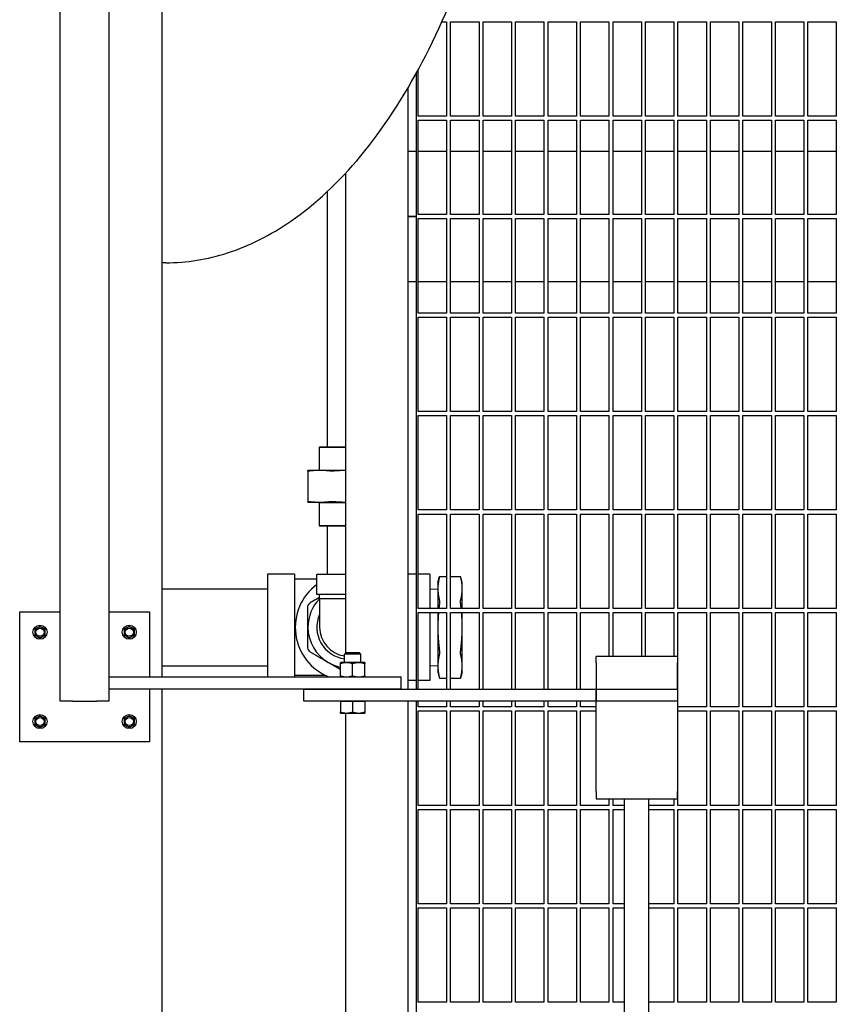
# Model space of a CAD drawing. Header units: inches. Extents: x 24 to 1128, y -69 to 748.
# Tile 631 of 656: x 737 to 762, y 574 to 604. Entities that reach past the tile are written whole.
import ezdxf

# ---------------------------------------------------------------- set-up
doc = ezdxf.new("R2010")
doc.units = ezdxf.units.IN
doc.header["$LTSCALE"] = 32
doc.header["$MEASUREMENT"] = 0
doc.layers.add('Visible (ANSI)', color=7, linetype='Continuous', lineweight=30)

msp = doc.modelspace()

# ---------------------------------------------------------------- linework, layer by layer
at = {"layer": 'Visible (ANSI)'}
for p, q in [((739.65563, 584.16853), (739.65563, 691.41146)), ((738.15563, 583.41853), (738.15563, 689.91146)), ((741.28063, 685.23103), (741.28063, 584.16853)), ((749.90586, 604.33853), (750.04813, 604.33853)), ((750.04813, 604.33853), (750.04813, 601.43228)), ((750.17313, 601.43228), (750.17313, 604.33853)), ((750.17313, 604.33853), (751.04813, 604.33853)), ((751.04813, 604.33853), (751.04813, 601.43228)), ((751.17313, 601.43228), (751.17313, 604.33853)), ((751.17313, 604.33853), (752.04813, 604.33853)), ((752.04813, 604.33853), (752.04813, 601.43228)), ((752.17313, 601.43228), (752.17313, 604.33853)), ((752.17313, 604.33853), (753.04813, 604.33853)), ((753.04813, 604.33853), (753.04813, 601.43228)), ((753.17313, 601.43228), (753.17313, 604.33853)), ((753.17313, 604.33853), (754.04813, 604.33853)), ((754.04813, 604.33853), (754.04813, 601.43228)), ((754.17313, 601.43228), (754.17313, 604.33853)), ((754.17313, 604.33853), (755.04813, 604.33853)), ((755.04813, 604.33853), (755.04813, 601.43228)), ((755.17313, 601.43228), (755.17313, 604.33853)), ((755.17313, 604.33853), (756.04813, 604.33853)), ((756.04813, 604.33853), (756.04813, 601.43228)), ((756.17313, 601.43228), (756.17313, 604.33853)), ((756.17313, 604.33853), (757.04813, 604.33853)), ((757.04813, 604.33853), (757.04813, 601.43228)), ((757.17313, 601.43228), (757.17313, 604.33853)), ((757.17313, 604.33853), (758.04813, 604.33853)), ((758.04813, 604.33853), (758.04813, 601.43228)), ((758.17313, 601.43228), (758.17313, 604.33853)), ((758.17313, 604.33853), (759.04813, 604.33853)), ((759.04813, 604.33853), (759.04813, 601.43228)), ((759.17313, 601.43228), (759.17313, 604.33853)), ((759.17313, 604.33853), (760.04813, 604.33853)), ((760.04813, 604.33853), (760.04813, 601.43228)), ((760.17313, 601.43228), (760.17313, 604.33853)), ((760.17313, 604.33853), (761.04813, 604.33853)), ((761.04813, 604.33853), (761.04813, 601.43228)), ((761.17313, 601.43228), (761.17313, 604.33853)), ((761.17313, 604.33853), (762.04813, 604.33853)), ((762.04813, 604.33853), (762.04813, 601.43228)), ((749.11063, 602.74072), (749.11063, 583.79353)), ((749.17313, 601.43228), (749.17313, 602.85481)), ((748.86063, 602.30156), (748.86063, 583.79353)), ((750.04813, 601.43228), (749.17313, 601.43228)), ((751.04813, 601.43228), (750.17313, 601.43228)), ((752.04813, 601.43228), (751.17313, 601.43228)), ((753.04813, 601.43228), (752.17313, 601.43228)), ((754.04813, 601.43228), (753.17313, 601.43228)), ((755.04813, 601.43228), (754.17313, 601.43228)), ((756.04813, 601.43228), (755.17313, 601.43228)), ((757.04813, 601.43228), (756.17313, 601.43228)), ((758.04813, 601.43228), (757.17313, 601.43228)), ((759.04813, 601.43228), (758.17313, 601.43228)), ((760.04813, 601.43228), (759.17313, 601.43228)), ((761.04813, 601.43228), (760.17313, 601.43228)), ((762.04813, 601.43228), (761.17313, 601.43228)), ((749.17313, 598.40103), (749.17313, 601.30728)), ((749.17313, 601.30728), (750.04813, 601.30728)), ((750.04813, 601.30728), (750.04813, 598.40103)), ((750.17313, 598.40103), (750.17313, 601.30728)), ((750.17313, 601.30728), (751.04813, 601.30728)), ((751.04813, 601.30728), (751.04813, 598.40103)), ((751.17313, 598.40103), (751.17313, 601.30728)), ((751.17313, 601.30728), (752.04813, 601.30728)), ((752.04813, 601.30728), (752.04813, 598.40103)), ((752.17313, 598.40103), (752.17313, 601.30728)), ((752.17313, 601.30728), (753.04813, 601.30728)), ((753.04813, 601.30728), (753.04813, 598.40103)), ((753.17313, 598.40103), (753.17313, 601.30728)), ((753.17313, 601.30728), (754.04813, 601.30728)), ((754.04813, 601.30728), (754.04813, 598.40103)), ((754.17313, 598.40103), (754.17313, 601.30728)), ((754.17313, 601.30728), (755.04813, 601.30728)), ((755.04813, 601.30728), (755.04813, 598.40103)), ((755.17313, 598.40103), (755.17313, 601.30728)), ((755.17313, 601.30728), (756.04813, 601.30728)), ((756.04813, 601.30728), (756.04813, 598.40103)), ((756.17313, 598.40103), (756.17313, 601.30728)), ((756.17313, 601.30728), (757.04813, 601.30728)), ((757.04813, 601.30728), (757.04813, 598.40103)), ((757.17313, 598.40103), (757.17313, 601.30728)), ((757.17313, 601.30728), (758.04813, 601.30728)), ((758.04813, 601.30728), (758.04813, 598.40103)), ((758.17313, 598.40103), (758.17313, 601.30728)), ((758.17313, 601.30728), (759.04813, 601.30728)), ((759.04813, 601.30728), (759.04813, 598.40103)), ((759.17313, 598.40103), (759.17313, 601.30728)), ((759.17313, 601.30728), (760.04813, 601.30728)), ((760.04813, 601.30728), (760.04813, 598.40103)), ((760.17313, 598.40103), (760.17313, 601.30728)), ((760.17313, 601.30728), (761.04813, 601.30728)), ((761.04813, 601.30728), (761.04813, 598.40103)), ((761.17313, 598.40103), (761.17313, 601.30728)), ((761.17313, 601.30728), (762.04813, 601.30728)), ((762.04813, 601.30728), (762.04813, 598.40103)), ((749.11063, 600.33853), (748.86063, 600.33853)), ((750.04813, 600.33853), (749.17313, 600.33853)), ((751.04813, 600.33853), (750.17313, 600.33853)), ((752.04813, 600.33853), (751.17313, 600.33853)), ((753.04813, 600.33853), (752.17313, 600.33853)), ((754.04813, 600.33853), (753.17313, 600.33853)), ((755.04813, 600.33853), (754.17313, 600.33853)), ((756.04813, 600.33853), (755.17313, 600.33853)), ((757.04813, 600.33853), (756.17313, 600.33853)), ((758.04813, 600.33853), (757.17313, 600.33853)), ((759.04813, 600.33853), (758.17313, 600.33853)), ((760.04813, 600.33853), (759.17313, 600.33853)), ((761.04813, 600.33853), (760.17313, 600.33853)), ((762.04813, 600.33853), (761.17313, 600.33853)), ((746.94063, 599.67623), (746.94063, 584.90671)), ((746.37313, 599.10485), (746.37313, 591.24769)), ((750.04813, 598.40103), (749.17313, 598.40103)), ((751.04813, 598.40103), (750.17313, 598.40103)), ((752.04813, 598.40103), (751.17313, 598.40103)), ((753.04813, 598.40103), (752.17313, 598.40103)), ((754.04813, 598.40103), (753.17313, 598.40103)), ((755.04813, 598.40103), (754.17313, 598.40103)), ((756.04813, 598.40103), (755.17313, 598.40103)), ((757.04813, 598.40103), (756.17313, 598.40103)), ((758.04813, 598.40103), (757.17313, 598.40103)), ((759.04813, 598.40103), (758.17313, 598.40103)), ((760.04813, 598.40103), (759.17313, 598.40103)), ((761.04813, 598.40103), (760.17313, 598.40103)), ((762.04813, 598.40103), (761.17313, 598.40103)), ((749.11063, 598.33853), (748.86063, 598.33853)), ((748.86063, 598.33853), (749.11063, 598.33853)), ((749.17313, 595.36978), (749.17313, 598.27603)), ((749.17313, 598.27603), (750.04813, 598.27603)), ((750.04813, 598.27603), (750.04813, 595.36978)), ((750.17313, 595.36978), (750.17313, 598.27603)), ((750.17313, 598.27603), (751.04813, 598.27603)), ((751.04813, 598.27603), (751.04813, 595.36978)), ((751.17313, 595.36978), (751.17313, 598.27603)), ((751.17313, 598.27603), (752.04813, 598.27603)), ((752.04813, 598.27603), (752.04813, 595.36978)), ((752.17313, 595.36978), (752.17313, 598.27603)), ((752.17313, 598.27603), (753.04813, 598.27603)), ((753.04813, 598.27603), (753.04813, 595.36978)), ((753.17313, 595.36978), (753.17313, 598.27603)), ((753.17313, 598.27603), (754.04813, 598.27603)), ((754.04813, 598.27603), (754.04813, 595.36978)), ((754.17313, 595.36978), (754.17313, 598.27603)), ((754.17313, 598.27603), (755.04813, 598.27603)), ((755.04813, 598.27603), (755.04813, 595.36978)), ((755.17313, 595.36978), (755.17313, 598.27603)), ((755.17313, 598.27603), (756.04813, 598.27603)), ((756.04813, 598.27603), (756.04813, 595.36978)), ((756.17313, 595.36978), (756.17313, 598.27603)), ((756.17313, 598.27603), (757.04813, 598.27603)), ((757.04813, 598.27603), (757.04813, 595.36978)), ((757.17313, 595.36978), (757.17313, 598.27603)), ((757.17313, 598.27603), (758.04813, 598.27603)), ((758.04813, 598.27603), (758.04813, 595.36978)), ((758.17313, 595.36978), (758.17313, 598.27603)), ((758.17313, 598.27603), (759.04813, 598.27603)), ((759.04813, 598.27603), (759.04813, 595.36978)), ((759.17313, 595.36978), (759.17313, 598.27603)), ((759.17313, 598.27603), (760.04813, 598.27603)), ((760.04813, 598.27603), (760.04813, 595.36978)), ((760.17313, 595.36978), (760.17313, 598.27603)), ((760.17313, 598.27603), (761.04813, 598.27603)), ((761.04813, 598.27603), (761.04813, 595.36978)), ((761.17313, 595.36978), (761.17313, 598.27603)), ((761.17313, 598.27603), (762.04813, 598.27603)), ((762.04813, 598.27603), (762.04813, 595.36978)), ((741.40563, 596.91853), (741.28063, 596.91853)), ((748.86063, 596.33853), (749.11063, 596.33853)), ((749.17313, 596.33853), (750.04813, 596.33853)), ((750.17313, 596.33853), (751.04813, 596.33853)), ((751.17313, 596.33853), (752.04813, 596.33853)), ((752.17313, 596.33853), (753.04813, 596.33853)), ((753.17313, 596.33853), (754.04813, 596.33853)), ((754.17313, 596.33853), (755.04813, 596.33853)), ((755.17313, 596.33853), (756.04813, 596.33853)), ((756.17313, 596.33853), (757.04813, 596.33853)), ((757.17313, 596.33853), (758.04813, 596.33853)), ((758.17313, 596.33853), (759.04813, 596.33853)), ((759.17313, 596.33853), (760.04813, 596.33853)), ((760.17313, 596.33853), (761.04813, 596.33853)), ((761.17313, 596.33853), (762.04813, 596.33853)), ((750.04813, 595.36978), (749.17313, 595.36978)), ((751.04813, 595.36978), (750.17313, 595.36978)), ((752.04813, 595.36978), (751.17313, 595.36978)), ((753.04813, 595.36978), (752.17313, 595.36978)), ((754.04813, 595.36978), (753.17313, 595.36978)), ((755.04813, 595.36978), (754.17313, 595.36978)), ((756.04813, 595.36978), (755.17313, 595.36978)), ((757.04813, 595.36978), (756.17313, 595.36978)), ((758.04813, 595.36978), (757.17313, 595.36978)), ((759.04813, 595.36978), (758.17313, 595.36978)), ((760.04813, 595.36978), (759.17313, 595.36978)), ((761.04813, 595.36978), (760.17313, 595.36978)), ((762.04813, 595.36978), (761.17313, 595.36978)), ((749.17313, 592.33853), (749.17313, 595.24478)), ((749.17313, 595.24478), (750.04813, 595.24478)), ((750.04813, 595.24478), (750.04813, 592.33853)), ((750.17313, 592.33853), (750.17313, 595.24478)), ((750.17313, 595.24478), (751.04813, 595.24478)), ((751.04813, 595.24478), (751.04813, 592.33853)), ((751.17313, 592.33853), (751.17313, 595.24478)), ((751.17313, 595.24478), (752.04813, 595.24478)), ((752.04813, 595.24478), (752.04813, 592.33853)), ((752.17313, 592.33853), (752.17313, 595.24478)), ((752.17313, 595.24478), (753.04813, 595.24478)), ((753.04813, 595.24478), (753.04813, 592.33853)), ((753.17313, 592.33853), (753.17313, 595.24478)), ((753.17313, 595.24478), (754.04813, 595.24478)), ((754.04813, 595.24478), (754.04813, 592.33853)), ((754.17313, 592.33853), (754.17313, 595.24478)), ((754.17313, 595.24478), (755.04813, 595.24478)), ((755.04813, 595.24478), (755.04813, 592.33853)), ((755.17313, 592.33853), (755.17313, 595.24478)), ((755.17313, 595.24478), (756.04813, 595.24478)), ((756.04813, 595.24478), (756.04813, 592.33853)), ((756.17313, 592.33853), (756.17313, 595.24478)), ((756.17313, 595.24478), (757.04813, 595.24478)), ((757.04813, 595.24478), (757.04813, 592.33853)), ((757.17313, 592.33853), (757.17313, 595.24478)), ((757.17313, 595.24478), (758.04813, 595.24478)), ((758.04813, 595.24478), (758.04813, 592.33853)), ((758.17313, 592.33853), (758.17313, 595.24478)), ((758.17313, 595.24478), (759.04813, 595.24478)), ((759.04813, 595.24478), (759.04813, 592.33853)), ((759.17313, 592.33853), (759.17313, 595.24478)), ((759.17313, 595.24478), (760.04813, 595.24478)), ((760.04813, 595.24478), (760.04813, 592.33853)), ((760.17313, 592.33853), (760.17313, 595.24478)), ((760.17313, 595.24478), (761.04813, 595.24478)), ((761.04813, 595.24478), (761.04813, 592.33853)), ((761.17313, 592.33853), (761.17313, 595.24478)), ((761.17313, 595.24478), (762.04813, 595.24478)), ((762.04813, 595.24478), (762.04813, 592.33853)), ((750.04813, 592.33853), (749.17313, 592.33853)), ((751.04813, 592.33853), (750.17313, 592.33853)), ((752.04813, 592.33853), (751.17313, 592.33853)), ((753.04813, 592.33853), (752.17313, 592.33853)), ((754.04813, 592.33853), (753.17313, 592.33853)), ((755.04813, 592.33853), (754.17313, 592.33853)), ((756.04813, 592.33853), (755.17313, 592.33853)), ((757.04813, 592.33853), (756.17313, 592.33853)), ((758.04813, 592.33853), (757.17313, 592.33853)), ((759.04813, 592.33853), (758.17313, 592.33853)), ((760.04813, 592.33853), (759.17313, 592.33853)), ((761.04813, 592.33853), (760.17313, 592.33853)), ((762.04813, 592.33853), (761.17313, 592.33853)), ((749.17313, 589.30728), (749.17313, 592.21353)), ((749.17313, 592.21353), (750.04813, 592.21353)), ((750.04813, 592.21353), (750.04813, 589.30728)), ((750.17313, 589.30728), (750.17313, 592.21353)), ((750.17313, 592.21353), (751.04813, 592.21353)), ((751.04813, 592.21353), (751.04813, 589.30728)), ((751.17313, 589.30728), (751.17313, 592.21353)), ((751.17313, 592.21353), (752.04813, 592.21353)), ((752.04813, 592.21353), (752.04813, 589.30728)), ((752.17313, 589.30728), (752.17313, 592.21353)), ((752.17313, 592.21353), (753.04813, 592.21353)), ((753.04813, 592.21353), (753.04813, 589.30728)), ((753.17313, 589.30728), (753.17313, 592.21353)), ((753.17313, 592.21353), (754.04813, 592.21353)), ((754.04813, 592.21353), (754.04813, 589.30728)), ((754.17313, 589.30728), (754.17313, 592.21353)), ((754.17313, 592.21353), (755.04813, 592.21353)), ((755.04813, 592.21353), (755.04813, 589.30728)), ((755.17313, 589.30728), (755.17313, 592.21353)), ((755.17313, 592.21353), (756.04813, 592.21353)), ((756.04813, 592.21353), (756.04813, 589.30728)), ((756.17313, 589.30728), (756.17313, 592.21353)), ((756.17313, 592.21353), (757.04813, 592.21353)), ((757.04813, 592.21353), (757.04813, 589.30728)), ((757.17313, 589.30728), (757.17313, 592.21353)), ((757.17313, 592.21353), (758.04813, 592.21353)), ((758.04813, 592.21353), (758.04813, 589.30728)), ((758.17313, 589.30728), (758.17313, 592.21353)), ((758.17313, 592.21353), (759.04813, 592.21353)), ((759.04813, 592.21353), (759.04813, 589.30728)), ((759.17313, 589.30728), (759.17313, 592.21353)), ((759.17313, 592.21353), (760.04813, 592.21353)), ((760.04813, 592.21353), (760.04813, 589.30728)), ((760.17313, 589.30728), (760.17313, 592.21353)), ((760.17313, 592.21353), (761.04813, 592.21353)), ((761.04813, 592.21353), (761.04813, 589.30728)), ((761.17313, 589.30728), (761.17313, 592.21353)), ((761.17313, 592.21353), (762.04813, 592.21353)), ((762.04813, 592.21353), (762.04813, 589.30728)), ((746.14626, 591.24769), (746.13063, 591.23207)), ((746.94063, 591.23207), (746.13063, 591.23207)), ((746.13063, 591.23207), (746.13063, 590.52419)), ((746.14626, 591.24769), (746.94063, 591.24769)), ((746.14675, 590.52419), (745.78063, 590.52419)), ((745.78063, 590.50556), (745.78063, 589.56782)), ((746.94063, 590.52419), (746.14675, 590.52419)), ((745.78063, 589.54919), (746.14675, 589.54919)), ((746.13063, 589.53419), (746.11563, 589.54919)), ((746.13063, 589.53419), (746.94063, 589.53419)), ((746.13063, 589.53419), (746.13063, 588.82482)), ((746.14675, 589.54919), (746.94063, 589.54919)), ((750.04813, 589.30728), (749.17313, 589.30728)), ((751.04813, 589.30728), (750.17313, 589.30728)), ((752.04813, 589.30728), (751.17313, 589.30728)), ((753.04813, 589.30728), (752.17313, 589.30728)), ((754.04813, 589.30728), (753.17313, 589.30728)), ((755.04813, 589.30728), (754.17313, 589.30728)), ((756.04813, 589.30728), (755.17313, 589.30728)), ((757.04813, 589.30728), (756.17313, 589.30728)), ((758.04813, 589.30728), (757.17313, 589.30728)), ((759.04813, 589.30728), (758.17313, 589.30728)), ((760.04813, 589.30728), (759.17313, 589.30728)), ((761.04813, 589.30728), (760.17313, 589.30728)), ((762.04813, 589.30728), (761.17313, 589.30728)), ((749.17313, 586.27603), (749.17313, 589.18228)), ((749.17313, 589.18228), (750.04813, 589.18228)), ((750.04813, 589.18228), (750.04813, 586.27603)), ((750.17313, 586.27603), (750.17313, 589.18228)), ((750.17313, 589.18228), (751.04813, 589.18228)), ((751.04813, 589.18228), (751.04813, 586.27603)), ((751.17313, 586.27603), (751.17313, 589.18228)), ((751.17313, 589.18228), (752.04813, 589.18228)), ((752.04813, 589.18228), (752.04813, 586.27603)), ((752.17313, 586.27603), (752.17313, 589.18228)), ((752.17313, 589.18228), (753.04813, 589.18228)), ((753.04813, 589.18228), (753.04813, 586.27603)), ((753.17313, 586.27603), (753.17313, 589.18228)), ((753.17313, 589.18228), (754.04813, 589.18228)), ((754.04813, 589.18228), (754.04813, 586.27603)), ((754.17313, 586.27603), (754.17313, 589.18228)), ((754.17313, 589.18228), (755.04813, 589.18228)), ((755.04813, 589.18228), (755.04813, 586.27603)), ((755.17313, 586.27603), (755.17313, 589.18228)), ((755.17313, 589.18228), (756.04813, 589.18228)), ((756.04813, 589.18228), (756.04813, 586.27603)), ((756.17313, 586.27603), (756.17313, 589.18228)), ((756.17313, 589.18228), (757.04813, 589.18228)), ((757.04813, 589.18228), (757.04813, 586.27603)), ((757.17313, 586.27603), (757.17313, 589.18228)), ((757.17313, 589.18228), (758.04813, 589.18228)), ((758.04813, 589.18228), (758.04813, 586.27603)), ((758.17313, 586.27603), (758.17313, 589.18228)), ((758.17313, 589.18228), (759.04813, 589.18228)), ((759.04813, 589.18228), (759.04813, 586.27603)), ((759.17313, 586.27603), (759.17313, 589.18228)), ((759.17313, 589.18228), (760.04813, 589.18228)), ((760.04813, 589.18228), (760.04813, 586.27603)), ((760.17313, 586.27603), (760.17313, 589.18228)), ((760.17313, 589.18228), (761.04813, 589.18228)), ((761.04813, 589.18228), (761.04813, 586.27603)), ((761.17313, 586.27603), (761.17313, 589.18228)), ((761.17313, 589.18228), (762.04813, 589.18228)), ((762.04813, 589.18228), (762.04813, 586.27603)), ((746.13063, 588.82482), (746.94063, 588.82482)), ((746.14626, 588.80919), (746.13063, 588.82482)), ((746.94063, 588.80919), (746.14626, 588.80919)), ((746.37313, 588.80919), (746.37313, 587.32481)), ((744.53063, 587.33481), (744.53063, 584.16853)), ((745.37063, 587.33481), (744.53063, 587.33481)), ((745.37063, 587.33481), (745.37063, 584.16853)), ((746.05563, 587.17481), (745.37063, 587.17481)), ((746.94063, 587.32481), (746.05563, 587.32481)), ((746.05563, 586.70481), (746.05563, 587.32481)), ((749.11063, 587.33481), (748.86063, 587.33481)), ((749.53063, 587.33481), (749.17313, 587.33481)), ((749.53063, 587.33481), (749.53063, 586.27603)), ((749.78063, 587.06981), (749.83245, 587.26319)), ((749.83245, 587.26319), (750.04813, 587.26319)), ((750.17313, 587.26319), (750.47882, 587.26319)), ((750.53063, 587.06981), (750.47882, 587.26319)), ((741.28063, 586.88231), (744.53063, 586.88231)), ((749.53063, 586.87139), (749.78063, 586.88231)), ((749.78063, 587.06981), (749.78063, 586.88559)), ((749.78063, 586.88559), (749.78063, 586.27603)), ((750.53063, 586.88559), (750.53063, 587.06981)), ((750.53063, 586.27603), (750.53063, 586.88559)), ((746.94063, 586.70481), (746.05563, 586.70481)), ((746.14063, 586.57904), (746.14063, 586.70481)), ((746.14063, 586.57904), (746.14063, 585.69481)), ((750.04813, 586.27603), (749.17313, 586.27603)), ((751.04813, 586.27603), (750.17313, 586.27603)), ((752.04813, 586.27603), (751.17313, 586.27603)), ((753.04813, 586.27603), (752.17313, 586.27603)), ((754.04813, 586.27603), (753.17313, 586.27603)), ((755.04813, 586.27603), (754.17313, 586.27603)), ((756.04813, 586.27603), (755.17313, 586.27603)), ((757.04813, 586.27603), (756.17313, 586.27603)), ((758.04813, 586.27603), (757.17313, 586.27603)), ((759.04813, 586.27603), (758.17313, 586.27603)), ((760.04813, 586.27603), (759.17313, 586.27603)), ((761.04813, 586.27603), (760.17313, 586.27603)), ((762.04813, 586.27603), (761.17313, 586.27603)), ((736.90563, 586.16853), (738.15563, 586.16853)), ((736.90563, 582.16853), (736.90563, 586.16853)), ((739.65563, 586.16853), (740.90563, 586.16853)), ((740.90563, 586.16853), (740.90563, 584.16853)), ((749.17313, 583.79353), (749.17313, 586.15103)), ((749.17313, 586.15103), (750.04813, 586.15103)), ((749.53063, 586.15103), (749.53063, 584.05481)), ((749.78063, 586.15103), (749.78063, 585.69481)), ((750.04813, 586.15103), (750.04813, 583.79353)), ((750.17313, 583.79353), (750.17313, 586.15103)), ((750.17313, 586.15103), (751.04813, 586.15103)), ((750.53063, 585.69481), (750.53063, 586.15103)), ((751.04813, 586.15103), (751.04813, 583.79353)), ((751.17313, 583.79353), (751.17313, 586.15103)), ((751.17313, 586.15103), (752.04813, 586.15103)), ((752.04813, 586.15103), (752.04813, 583.79353)), ((752.17313, 583.79353), (752.17313, 586.15103)), ((752.17313, 586.15103), (753.04813, 586.15103)), ((753.04813, 586.15103), (753.04813, 583.79353)), ((753.17313, 583.79353), (753.17313, 586.15103)), ((753.17313, 586.15103), (754.04813, 586.15103)), ((754.04813, 586.15103), (754.04813, 583.79353)), ((754.17313, 583.79353), (754.17313, 586.15103)), ((754.17313, 586.15103), (755.04813, 586.15103)), ((755.04813, 586.15103), (755.04813, 584.79353)), ((755.17313, 584.79353), (755.17313, 586.15103)), ((755.17313, 586.15103), (756.04813, 586.15103)), ((756.04813, 586.15103), (756.04813, 584.79353)), ((756.17313, 584.79353), (756.17313, 586.15103)), ((756.17313, 586.15103), (757.04813, 586.15103)), ((757.04813, 586.15103), (757.04813, 584.79353)), ((757.17313, 583.24478), (757.17313, 586.15103)), ((757.17313, 586.15103), (758.04813, 586.15103)), ((758.04813, 586.15103), (758.04813, 583.24478)), ((758.17313, 583.24478), (758.17313, 586.15103)), ((758.17313, 586.15103), (759.04813, 586.15103)), ((759.04813, 586.15103), (759.04813, 583.24478)), ((759.17313, 583.24478), (759.17313, 586.15103)), ((759.17313, 586.15103), (760.04813, 586.15103)), ((760.04813, 586.15103), (760.04813, 583.24478)), ((760.17313, 583.24478), (760.17313, 586.15103)), ((760.17313, 586.15103), (761.04813, 586.15103)), ((761.04813, 586.15103), (761.04813, 583.24478)), ((761.17313, 583.24478), (761.17313, 586.15103)), ((761.17313, 586.15103), (762.04813, 586.15103)), ((762.04813, 586.15103), (762.04813, 583.24478)), ((737.45263, 585.67863), (737.37463, 585.6336)), ((737.53063, 585.72366), (737.45263, 585.67863)), ((737.60863, 585.67863), (737.53063, 585.72366)), ((737.68663, 585.6336), (737.60863, 585.67863)), ((740.20263, 585.67863), (740.12463, 585.6336)), ((740.28063, 585.72366), (740.20263, 585.67863)), ((740.35863, 585.67863), (740.28063, 585.72366)), ((740.43663, 585.6336), (740.35863, 585.67863)), ((749.78063, 585.69481), (749.78063, 584.50402)), ((750.53063, 584.50402), (750.53063, 585.69481)), ((737.37463, 585.6336), (737.37463, 585.54353)), ((737.37463, 585.54353), (737.37463, 585.45346)), ((737.37463, 585.45346), (737.45263, 585.40843)), ((737.45263, 585.40843), (737.53063, 585.3634)), ((737.53063, 585.3634), (737.60863, 585.40843)), ((737.60863, 585.40843), (737.68663, 585.45346)), ((737.68663, 585.54353), (737.68663, 585.6336)), ((737.68663, 585.45346), (737.68663, 585.54353)), ((740.12463, 585.6336), (740.12463, 585.54353)), ((740.12463, 585.54353), (740.12463, 585.45346)), ((740.12463, 585.45346), (740.20263, 585.40843)), ((740.20263, 585.40843), (740.28063, 585.3634)), ((740.28063, 585.3634), (740.35863, 585.40843)), ((740.35863, 585.40843), (740.43663, 585.45346)), ((740.43663, 585.54353), (740.43663, 585.6336)), ((740.43663, 585.45346), (740.43663, 585.54353)), ((746.95282, 584.91853), (746.90563, 584.87276)), ((747.40563, 584.87276), (746.90563, 584.87276)), ((746.90563, 584.60653), (746.90563, 584.87276)), ((746.95282, 584.91853), (747.35844, 584.91853)), ((747.35844, 584.91853), (747.40563, 584.87276)), ((747.40563, 584.60653), (747.40563, 584.87276)), ((754.65563, 584.60353), (754.65563, 584.79353)), ((757.15563, 584.79353), (754.65563, 584.79353)), ((757.15563, 584.79353), (757.15563, 584.60353)), ((741.28063, 584.50731), (744.53063, 584.50731)), ((746.96813, 584.60653), (746.78063, 584.60653)), ((746.78063, 584.20202), (746.78063, 584.57304)), ((747.34313, 584.60653), (746.96813, 584.60653)), ((747.15563, 584.20202), (747.15563, 584.57304)), ((747.53063, 584.60653), (747.34313, 584.60653)), ((747.53063, 584.20202), (747.53063, 584.57304)), ((749.53063, 584.51822), (749.78063, 584.50731)), ((749.78063, 584.50402), (749.78063, 584.31981)), ((750.53063, 584.31981), (750.53063, 584.50402)), ((754.65563, 584.60353), (754.65563, 583.79353)), ((757.15563, 583.79353), (757.15563, 584.60353)), ((739.65563, 584.16853), (748.65563, 584.16853)), ((739.65563, 583.79353), (739.65563, 584.16853)), ((746.32409, 584.21481), (745.37063, 584.21481)), ((748.65563, 583.79353), (748.65563, 584.16853)), ((749.78063, 584.31981), (749.83245, 584.12643)), ((749.83245, 584.12643), (750.04813, 584.12643)), ((750.17313, 584.12643), (750.47882, 584.12643)), ((750.53063, 584.31981), (750.47882, 584.12643)), ((749.11063, 584.05481), (748.86063, 584.05481)), ((749.53063, 584.05481), (749.17313, 584.05481)), ((739.65563, 583.41853), (739.65563, 583.79353)), ((748.65563, 583.79353), (739.65563, 583.79353)), ((740.90563, 583.79353), (740.90563, 582.16853)), ((741.28063, 583.79353), (741.28063, 559.04353)), ((745.65563, 583.79353), (754.65563, 583.79353)), ((745.65563, 583.41853), (745.65563, 583.79353)), ((754.65563, 583.41853), (754.65563, 583.79353)), ((754.65563, 583.79353), (757.15563, 583.79353)), ((754.65563, 583.79353), (754.65563, 583.41853)), ((757.15563, 583.79353), (757.15563, 583.41853)), ((738.53063, 583.41853), (738.15563, 583.41853)), ((738.53063, 583.41853), (739.28063, 583.41853)), ((739.65563, 583.41853), (739.28063, 583.41853)), ((754.65563, 583.41853), (745.65563, 583.41853)), ((746.78063, 583.41853), (746.96813, 583.41853)), ((746.78063, 583.41853), (746.78063, 583.08802)), ((746.78063, 583.41853), (746.78063, 583.41853)), ((746.96813, 583.41853), (747.15563, 583.41853)), ((747.15563, 583.41853), (747.15563, 583.08802)), ((747.15563, 583.41853), (747.34313, 583.41853)), ((747.34313, 583.41853), (747.53063, 583.41853)), ((747.53063, 583.41853), (747.53063, 583.08802)), ((747.53063, 583.41853), (747.53063, 583.41853)), ((748.86063, 583.41853), (748.86063, 559.41853)), ((749.11063, 583.41853), (749.11063, 559.41853)), ((749.17313, 583.24478), (749.17313, 583.41853)), ((750.04813, 583.24478), (749.17313, 583.24478)), ((750.04813, 583.41853), (750.04813, 583.24478)), ((750.17313, 583.24478), (750.17313, 583.41853)), ((751.04813, 583.24478), (750.17313, 583.24478)), ((751.04813, 583.41853), (751.04813, 583.24478)), ((751.17313, 583.24478), (751.17313, 583.41853)), ((752.04813, 583.24478), (751.17313, 583.24478)), ((752.04813, 583.41853), (752.04813, 583.24478)), ((752.17313, 583.24478), (752.17313, 583.41853)), ((753.04813, 583.24478), (752.17313, 583.24478)), ((753.04813, 583.41853), (753.04813, 583.24478)), ((753.17313, 583.24478), (753.17313, 583.41853)), ((754.04813, 583.24478), (753.17313, 583.24478)), ((754.04813, 583.41853), (754.04813, 583.24478)), ((754.17313, 583.24478), (754.17313, 583.41853)), ((754.65563, 583.24478), (754.17313, 583.24478)), ((754.65563, 583.30869), (754.65563, 583.41853)), ((757.15563, 583.41853), (754.65563, 583.41853)), ((754.65563, 580.6382), (754.65563, 583.30869)), ((757.15563, 583.41853), (757.15563, 583.30869)), ((757.15563, 583.30869), (757.15563, 580.6382)), ((758.04813, 583.24478), (757.17313, 583.24478)), ((759.04813, 583.24478), (758.17313, 583.24478)), ((760.04813, 583.24478), (759.17313, 583.24478)), ((761.04813, 583.24478), (760.17313, 583.24478)), ((762.04813, 583.24478), (761.17313, 583.24478)), ((737.45263, 582.92863), (737.37463, 582.8836)), ((737.53063, 582.97366), (737.45263, 582.92863)), ((737.60863, 582.92863), (737.53063, 582.97366)), ((737.68663, 582.8836), (737.60863, 582.92863)), ((740.20263, 582.92863), (740.12463, 582.8836)), ((740.28063, 582.97366), (740.20263, 582.92863)), ((740.35863, 582.92863), (740.28063, 582.97366)), ((740.43663, 582.8836), (740.35863, 582.92863)), ((746.78063, 583.05453), (746.96813, 583.05453)), ((746.94063, 583.05453), (746.94063, 559.78253)), ((746.96813, 583.05453), (747.34313, 583.05453)), ((747.34313, 583.05453), (747.53063, 583.05453)), ((749.17313, 580.21353), (749.17313, 583.11978)), ((749.17313, 583.11978), (750.04813, 583.11978)), ((750.04813, 583.11978), (750.04813, 580.21353)), ((750.17313, 580.21353), (750.17313, 583.11978)), ((750.17313, 583.11978), (751.04813, 583.11978)), ((751.04813, 583.11978), (751.04813, 580.21353)), ((751.17313, 580.21353), (751.17313, 583.11978)), ((751.17313, 583.11978), (752.04813, 583.11978)), ((752.04813, 583.11978), (752.04813, 580.21353)), ((752.17313, 580.21353), (752.17313, 583.11978)), ((752.17313, 583.11978), (753.04813, 583.11978)), ((753.04813, 583.11978), (753.04813, 580.21353)), ((753.17313, 580.21353), (753.17313, 583.11978)), ((753.17313, 583.11978), (754.04813, 583.11978)), ((754.04813, 583.11978), (754.04813, 580.21353)), ((754.17313, 580.21353), (754.17313, 583.11978)), ((754.17313, 583.11978), (754.65563, 583.11978)), ((757.17313, 580.21353), (757.17313, 583.11978)), ((757.17313, 583.11978), (758.04813, 583.11978)), ((758.04813, 583.11978), (758.04813, 580.21353)), ((758.17313, 580.21353), (758.17313, 583.11978)), ((758.17313, 583.11978), (759.04813, 583.11978)), ((759.04813, 583.11978), (759.04813, 580.21353)), ((759.17313, 580.21353), (759.17313, 583.11978)), ((759.17313, 583.11978), (760.04813, 583.11978)), ((760.04813, 583.11978), (760.04813, 580.21353)), ((760.17313, 580.21353), (760.17313, 583.11978)), ((760.17313, 583.11978), (761.04813, 583.11978)), ((761.04813, 583.11978), (761.04813, 580.21353)), ((761.17313, 580.21353), (761.17313, 583.11978)), ((761.17313, 583.11978), (762.04813, 583.11978)), ((762.04813, 583.11978), (762.04813, 580.21353)), ((737.37463, 582.8836), (737.37463, 582.79353)), ((737.37463, 582.79353), (737.37463, 582.70346)), ((737.37463, 582.70346), (737.45263, 582.65843)), ((737.45263, 582.65843), (737.53063, 582.6134)), ((737.53063, 582.6134), (737.60863, 582.65843)), ((737.60863, 582.65843), (737.68663, 582.70346)), ((737.68663, 582.79353), (737.68663, 582.8836)), ((737.68663, 582.70346), (737.68663, 582.79353)), ((740.12463, 582.8836), (740.12463, 582.79353)), ((740.12463, 582.79353), (740.12463, 582.70346)), ((740.12463, 582.70346), (740.20263, 582.65843)), ((740.20263, 582.65843), (740.28063, 582.6134)), ((740.28063, 582.6134), (740.35863, 582.65843)), ((740.35863, 582.65843), (740.43663, 582.70346)), ((740.43663, 582.79353), (740.43663, 582.8836)), ((740.43663, 582.70346), (740.43663, 582.79353)), ((740.90563, 582.16853), (736.90563, 582.16853)), ((754.65563, 580.6382), (754.65563, 580.41853)), ((757.15563, 580.41853), (757.15563, 580.6382)), ((750.04813, 580.21353), (749.17313, 580.21353)), ((751.04813, 580.21353), (750.17313, 580.21353)), ((752.04813, 580.21353), (751.17313, 580.21353)), ((753.04813, 580.21353), (752.17313, 580.21353)), ((754.04813, 580.21353), (753.17313, 580.21353)), ((755.04813, 580.21353), (754.17313, 580.21353)), ((754.65563, 580.41853), (757.15563, 580.41853)), ((755.04813, 580.41853), (755.04813, 580.21353)), ((755.17313, 580.21353), (755.17313, 580.41853)), ((755.53063, 580.21353), (755.17313, 580.21353)), ((755.53063, 562.41853), (755.53063, 580.41853)), ((756.28063, 562.41853), (756.28063, 580.41853)), ((757.04813, 580.21353), (756.28063, 580.21353)), ((757.04813, 580.41853), (757.04813, 580.21353)), ((758.04813, 580.21353), (757.17313, 580.21353)), ((759.04813, 580.21353), (758.17313, 580.21353)), ((760.04813, 580.21353), (759.17313, 580.21353)), ((761.04813, 580.21353), (760.17313, 580.21353)), ((762.04813, 580.21353), (761.17313, 580.21353)), ((749.17313, 577.18228), (749.17313, 580.08853)), ((749.17313, 580.08853), (750.04813, 580.08853)), ((750.04813, 580.08853), (750.04813, 577.18228)), ((750.17313, 577.18228), (750.17313, 580.08853)), ((750.17313, 580.08853), (751.04813, 580.08853)), ((751.04813, 580.08853), (751.04813, 577.18228)), ((751.17313, 577.18228), (751.17313, 580.08853)), ((751.17313, 580.08853), (752.04813, 580.08853)), ((752.04813, 580.08853), (752.04813, 577.18228)), ((752.17313, 577.18228), (752.17313, 580.08853)), ((752.17313, 580.08853), (753.04813, 580.08853)), ((753.04813, 580.08853), (753.04813, 577.18228)), ((753.17313, 577.18228), (753.17313, 580.08853)), ((753.17313, 580.08853), (754.04813, 580.08853)), ((754.04813, 580.08853), (754.04813, 577.18228)), ((754.17313, 577.18228), (754.17313, 580.08853)), ((754.17313, 580.08853), (755.04813, 580.08853)), ((755.04813, 580.08853), (755.04813, 577.18228)), ((755.17313, 577.18228), (755.17313, 580.08853)), ((755.17313, 580.08853), (755.53063, 580.08853)), ((756.28063, 580.08853), (757.04813, 580.08853)), ((757.04813, 580.08853), (757.04813, 577.18228)), ((757.17313, 577.18228), (757.17313, 580.08853)), ((757.17313, 580.08853), (758.04813, 580.08853)), ((758.04813, 580.08853), (758.04813, 577.18228)), ((758.17313, 577.18228), (758.17313, 580.08853)), ((758.17313, 580.08853), (759.04813, 580.08853)), ((759.04813, 580.08853), (759.04813, 577.18228)), ((759.17313, 577.18228), (759.17313, 580.08853)), ((759.17313, 580.08853), (760.04813, 580.08853)), ((760.04813, 580.08853), (760.04813, 577.18228)), ((760.17313, 577.18228), (760.17313, 580.08853)), ((760.17313, 580.08853), (761.04813, 580.08853)), ((761.04813, 580.08853), (761.04813, 577.18228)), ((761.17313, 577.18228), (761.17313, 580.08853)), ((761.17313, 580.08853), (762.04813, 580.08853)), ((762.04813, 580.08853), (762.04813, 577.18228)), ((750.04813, 577.18228), (749.17313, 577.18228)), ((751.04813, 577.18228), (750.17313, 577.18228)), ((752.04813, 577.18228), (751.17313, 577.18228)), ((753.04813, 577.18228), (752.17313, 577.18228)), ((754.04813, 577.18228), (753.17313, 577.18228)), ((755.04813, 577.18228), (754.17313, 577.18228)), ((755.53063, 577.18228), (755.17313, 577.18228)), ((757.04813, 577.18228), (756.28063, 577.18228)), ((758.04813, 577.18228), (757.17313, 577.18228)), ((759.04813, 577.18228), (758.17313, 577.18228)), ((760.04813, 577.18228), (759.17313, 577.18228)), ((761.04813, 577.18228), (760.17313, 577.18228)), ((762.04813, 577.18228), (761.17313, 577.18228)), ((749.17313, 574.15103), (749.17313, 577.05728)), ((749.17313, 577.05728), (750.04813, 577.05728)), ((750.04813, 577.05728), (750.04813, 574.15103)), ((750.17313, 574.15103), (750.17313, 577.05728)), ((750.17313, 577.05728), (751.04813, 577.05728)), ((751.04813, 577.05728), (751.04813, 574.15103)), ((751.17313, 574.15103), (751.17313, 577.05728)), ((751.17313, 577.05728), (752.04813, 577.05728)), ((752.04813, 577.05728), (752.04813, 574.15103)), ((752.17313, 574.15103), (752.17313, 577.05728)), ((752.17313, 577.05728), (753.04813, 577.05728)), ((753.04813, 577.05728), (753.04813, 574.15103)), ((753.17313, 574.15103), (753.17313, 577.05728)), ((753.17313, 577.05728), (754.04813, 577.05728)), ((754.04813, 577.05728), (754.04813, 574.15103)), ((754.17313, 574.15103), (754.17313, 577.05728)), ((754.17313, 577.05728), (755.04813, 577.05728)), ((755.04813, 577.05728), (755.04813, 574.15103)), ((755.17313, 574.15103), (755.17313, 577.05728)), ((755.17313, 577.05728), (755.53063, 577.05728)), ((756.28063, 577.05728), (757.04813, 577.05728)), ((757.04813, 577.05728), (757.04813, 574.15103)), ((757.17313, 574.15103), (757.17313, 577.05728)), ((757.17313, 577.05728), (758.04813, 577.05728)), ((758.04813, 577.05728), (758.04813, 574.15103)), ((758.17313, 574.15103), (758.17313, 577.05728)), ((758.17313, 577.05728), (759.04813, 577.05728)), ((759.04813, 577.05728), (759.04813, 574.15103)), ((759.17313, 574.15103), (759.17313, 577.05728)), ((759.17313, 577.05728), (760.04813, 577.05728)), ((760.04813, 577.05728), (760.04813, 574.15103)), ((760.17313, 574.15103), (760.17313, 577.05728)), ((760.17313, 577.05728), (761.04813, 577.05728)), ((761.04813, 577.05728), (761.04813, 574.15103)), ((761.17313, 574.15103), (761.17313, 577.05728)), ((761.17313, 577.05728), (762.04813, 577.05728)), ((762.04813, 577.05728), (762.04813, 574.15103)), ((750.04813, 574.15103), (749.17313, 574.15103)), ((751.04813, 574.15103), (750.17313, 574.15103)), ((752.04813, 574.15103), (751.17313, 574.15103)), ((753.04813, 574.15103), (752.17313, 574.15103)), ((754.04813, 574.15103), (753.17313, 574.15103)), ((755.04813, 574.15103), (754.17313, 574.15103)), ((755.53063, 574.15103), (755.17313, 574.15103)), ((757.04813, 574.15103), (756.28063, 574.15103)), ((758.04813, 574.15103), (757.17313, 574.15103)), ((759.04813, 574.15103), (758.17313, 574.15103)), ((760.04813, 574.15103), (759.17313, 574.15103)), ((761.04813, 574.15103), (760.17313, 574.15103)), ((762.04813, 574.15103), (761.17313, 574.15103))]:
    msp.add_line(p, q, dxfattribs=at)
for centre, radius in [((737.53063, 585.54353), 0.216), ((737.53063, 585.54353), 0.1248), ((740.28063, 585.54353), 0.216), ((740.28063, 585.54353), 0.1248), ((737.53063, 582.79353), 0.216), ((737.53063, 582.79353), 0.1248), ((740.28063, 582.79353), 0.216), ((740.28063, 582.79353), 0.1248)]:
    msp.add_circle(centre, radius, dxfattribs=at)
for centre, radius, start, end in [((747.03063, 585.69481), 1.64, 126.477865, 248.537686), ((747.03063, 585.69481), 1.25, 135.397875, 180), ((747.03063, 585.69481), 0.975, 155.898083, 262.634114), ((737.53063, 585.54353), 0.156, 120, 180), ((737.53063, 585.54353), 0.156, 60, 120), ((737.53063, 585.54353), 0.156, 0, 60), ((740.28063, 585.54353), 0.156, 120, 180), ((740.28063, 585.54353), 0.156, 60, 120), ((740.28063, 585.54353), 0.156, 0, 60), ((747.03063, 585.69481), 1.25, 180, 240), ((747.03063, 585.69481), 0.89, 180, 261.926146), ((737.53063, 585.54353), 0.156, 180, 240), ((737.53063, 585.54353), 0.156, 240, 300), ((737.53063, 585.54353), 0.156, 300, 0), ((740.28063, 585.54353), 0.156, 180, 240), ((740.28063, 585.54353), 0.156, 240, 300), ((740.28063, 585.54353), 0.156, 300, 0), ((747.03063, 585.69481), 1.25, 240, 258.463041), ((737.53063, 582.79353), 0.156, 120, 180), ((737.53063, 582.79353), 0.156, 60, 120), ((737.53063, 582.79353), 0.156, 0, 60), ((740.28063, 582.79353), 0.156, 120, 180), ((740.28063, 582.79353), 0.156, 60, 120), ((740.28063, 582.79353), 0.156, 0, 60), ((737.53063, 582.79353), 0.156, 180, 240), ((737.53063, 582.79353), 0.156, 240, 300), ((737.53063, 582.79353), 0.156, 300, 0), ((740.28063, 582.79353), 0.156, 180, 240), ((740.28063, 582.79353), 0.156, 240, 300), ((740.28063, 582.79353), 0.156, 300, 0)]:
    msp.add_arc(centre, radius, start, end, dxfattribs=at)
for major_axis, start_param, end_param in [((-0.89, 0), 6.2803765, 7.75268489), ((0.89, 0), 3.14440146, 4.61109224)]:
    msp.add_ellipse((747.03063, 586.57904), major_axis=major_axis, ratio=0.00087266, start_param=start_param, end_param=end_param, dxfattribs=at)
for points, knots in [([(741.40563, 596.91853), (742.0446, 596.91853), (742.68319, 597.02141), (743.97677, 597.43824), (744.62901, 597.76728), (746.01628, 598.72346), (746.73743, 599.40082), (748.09568, 601.03966), (748.7301, 602.00908), (749.87285, 604.18047), (750.38108, 605.38254), (750.96996, 607.1263), (751.1137, 607.58885), (751.24834, 608.06112)], [0, 0, 0, 0, 0.15974213, 0.15974213, 0.33187701, 0.33187701, 0.5428347, 0.5428347, 0.759799, 0.759799, 0.9767633, 0.9767633, 1.05258963, 1.05258963, 1.05258963, 1.05258963]), ([(745.81724, 590.50556), (745.80549, 590.50427), (745.79619, 590.50364), (745.7841, 590.50364), (745.78063, 590.50427), (745.78063, 590.50556)], [0.397039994, 0.397039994, 0.397039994, 0.397039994, 0.517389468, 0.517389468, 0.637738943, 0.637738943, 0.637738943, 0.637738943]), ([(746.56464, 590.50556), (746.54802, 590.50427), (746.5314, 590.50364), (746.50222, 590.50364), (746.48801, 590.50427), (746.47625, 590.50556)], [0.397039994, 0.397039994, 0.397039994, 0.397039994, 0.517389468, 0.517389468, 0.637738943, 0.637738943, 0.637738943, 0.637738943]), ([(745.78063, 589.56782), (745.78063, 589.56911), (745.7841, 589.56974), (745.79619, 589.56974), (745.80549, 589.56911), (745.81724, 589.56782)], [1.299728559, 1.299728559, 1.299728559, 1.299728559, 1.420078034, 1.420078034, 1.540427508, 1.540427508, 1.540427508, 1.540427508]), ([(746.47625, 589.56782), (746.48801, 589.56911), (746.50222, 589.56974), (746.5314, 589.56974), (746.54802, 589.56911), (746.56464, 589.56782)], [1.299728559, 1.299728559, 1.299728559, 1.299728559, 1.420078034, 1.420078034, 1.540427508, 1.540427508, 1.540427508, 1.540427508]), ([(749.83245, 587.26319), (749.83245, 587.26319), (749.83157, 587.25963), (749.82936, 587.25071), (749.82885, 587.24867), (749.8283, 587.24644)], [0.514911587, 0.514911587, 0.514911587, 0.514911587, 0.642348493, 0.642348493, 0.674907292, 0.674907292, 0.674907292, 0.674907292]), ([(750.48297, 587.24644), (750.48241, 587.24867), (750.48191, 587.25071), (750.47969, 587.25963), (750.47882, 587.26319), (750.47882, 587.26319)], [-0.674907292, -0.674907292, -0.674907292, -0.674907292, -0.642348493, -0.642348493, -0.514911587, -0.514911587, -0.514911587, -0.514911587]), ([(745.78063, 586.30824), (745.78063, 586.31391), (745.78089, 586.3196), (745.78389, 586.35254), (745.79268, 586.37935), (745.81883, 586.42464), (745.83765, 586.44565), (745.86468, 586.46473), (745.86947, 586.46779), (745.87438, 586.47062)], [1.877642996, 1.877642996, 1.877642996, 1.877642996, 1.919001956, 1.919001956, 2.118233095, 2.118233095, 2.317464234, 2.317464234, 2.358823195, 2.358823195, 2.358823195, 2.358823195]), ([(749.8283, 586.52475), (749.82885, 586.52252), (749.82936, 586.52006), (749.83157, 586.50705), (749.83245, 586.49348), (749.83245, 586.46451), (749.83157, 586.44739), (749.82936, 586.42545), (749.82885, 586.42097), (749.8283, 586.4165)], [0.354915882, 0.354915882, 0.354915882, 0.354915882, 0.387474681, 0.387474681, 0.514911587, 0.514911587, 0.642348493, 0.642348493, 0.674907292, 0.674907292, 0.674907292, 0.674907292]), ([(750.48297, 586.4165), (750.48241, 586.42097), (750.48191, 586.42545), (750.47969, 586.44739), (750.47882, 586.46451), (750.47882, 586.49348), (750.47969, 586.50705), (750.48191, 586.52006), (750.48241, 586.52252), (750.48297, 586.52475)], [-0.674907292, -0.674907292, -0.674907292, -0.674907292, -0.642348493, -0.642348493, -0.514911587, -0.514911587, -0.387474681, -0.387474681, -0.354915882, -0.354915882, -0.354915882, -0.354915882]), ([(745.87438, 584.919), (745.86947, 584.92183), (745.86468, 584.92489), (745.83765, 584.94397), (745.81883, 584.96498), (745.79268, 585.01027), (745.78389, 585.03708), (745.78089, 585.07002), (745.78063, 585.07571), (745.78063, 585.08137)], [1.877642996, 1.877642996, 1.877642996, 1.877642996, 1.919001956, 1.919001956, 2.118233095, 2.118233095, 2.317464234, 2.317464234, 2.358823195, 2.358823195, 2.358823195, 2.358823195]), ([(749.8283, 584.97312), (749.82885, 584.96865), (749.82936, 584.96417), (749.83157, 584.94223), (749.83245, 584.92511), (749.83245, 584.89614), (749.83157, 584.88257), (749.82936, 584.86955), (749.82885, 584.8671), (749.8283, 584.86487)], [0.354915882, 0.354915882, 0.354915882, 0.354915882, 0.387474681, 0.387474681, 0.514911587, 0.514911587, 0.642348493, 0.642348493, 0.674907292, 0.674907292, 0.674907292, 0.674907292]), ([(750.48297, 584.86487), (750.48241, 584.8671), (750.48191, 584.86955), (750.47969, 584.88257), (750.47882, 584.89614), (750.47882, 584.92511), (750.47969, 584.94223), (750.48191, 584.96417), (750.48241, 584.96865), (750.48297, 584.97312)], [-0.674907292, -0.674907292, -0.674907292, -0.674907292, -0.642348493, -0.642348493, -0.514911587, -0.514911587, -0.387474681, -0.387474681, -0.354915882, -0.354915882, -0.354915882, -0.354915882]), ([(749.8283, 584.14318), (749.82885, 584.14095), (749.82936, 584.13891), (749.83157, 584.12999), (749.83245, 584.12643), (749.83245, 584.12643)], [0.354915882, 0.354915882, 0.354915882, 0.354915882, 0.387474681, 0.387474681, 0.514911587, 0.514911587, 0.514911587, 0.514911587]), ([(750.47882, 584.12643), (750.47882, 584.12643), (750.47969, 584.12999), (750.48191, 584.13891), (750.48241, 584.14095), (750.48297, 584.14318)], [-0.514911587, -0.514911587, -0.514911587, -0.514911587, -0.387474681, -0.387474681, -0.354915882, -0.354915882, -0.354915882, -0.354915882])]:
    msp.add_open_spline(points, degree=3, knots=knots, dxfattribs=at)
for points, weights in [([(745.78063, 590.50556), (745.78063, 590.52419), (745.78063, 590.52419)], [1.07707509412, 1.05512060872, 1]), ([(746.14675, 590.52419), (745.98735, 590.52419), (745.81724, 590.50556)], [1, 1.05512060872, 1.07707509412]), ([(746.47625, 590.50556), (746.30614, 590.52419), (746.14675, 590.52419)], [1.07707509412, 1.05512060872, 1]), ([(746.94063, 590.52347), (746.75851, 590.52057), (746.56464, 590.50556)], [1.01984072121, 1.05931269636, 1.07707509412]), ([(745.78063, 589.54919), (745.78063, 589.54919), (745.78063, 589.56782)], [1, 1.05512060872, 1.07707509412]), ([(745.81724, 589.56782), (745.98735, 589.54919), (746.14675, 589.54919)], [1.07707509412, 1.05512060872, 1]), ([(746.14675, 589.54919), (746.30614, 589.54919), (746.47625, 589.56782)], [1, 1.05512060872, 1.07707509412]), ([(746.56464, 589.56782), (746.75851, 589.55281), (746.94063, 589.54991)], [1.07707509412, 1.05931269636, 1.01984072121]), ([(749.8283, 587.24644), (749.78063, 587.05505), (749.78063, 586.88559)], [1.0414979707, 1.05302826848, 1]), ([(750.53063, 586.88559), (750.53063, 587.05505), (750.48297, 587.24644)], [1, 1.05302826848, 1.0414979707]), ([(749.78063, 586.88559), (749.78063, 586.71613), (749.8283, 586.52475)], [1, 1.05302826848, 1.0414979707]), ([(750.48297, 586.52475), (750.53063, 586.71613), (750.53063, 586.88559)], [1.0414979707, 1.05302826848, 1]), ([(745.87438, 586.47062), (746.01275, 586.55051), (746.14063, 586.62434)], [1.10285189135, 1.09126753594, 1.06558763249]), ([(745.78063, 585.69481), (745.78063, 585.985), (745.78063, 586.30824)], [1, 1.0796639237, 1.10285189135]), ([(749.8283, 586.4165), (749.81938, 586.34488), (749.8122, 586.27603)], [1.0414979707, 1.04363615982, 1.04355428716]), ([(750.49907, 586.27603), (750.49189, 586.34488), (750.48297, 586.4165)], [1.04355428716, 1.04363615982, 1.0414979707]), ([(749.80038, 586.15103), (749.78063, 585.91697), (749.78063, 585.69481)], [1.04151921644, 1.03413532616, 1]), ([(750.53063, 585.69481), (750.53063, 585.91697), (750.51088, 586.15103)], [1, 1.03413532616, 1.04151921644]), ([(745.78063, 585.08137), (745.78063, 585.40462), (745.78063, 585.69481)], [1.10285189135, 1.0796639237, 1]), ([(749.78063, 585.69481), (749.78063, 585.35589), (749.8283, 584.97312)], [1, 1.05302826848, 1.0414979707]), ([(750.48297, 584.97312), (750.53063, 585.35589), (750.53063, 585.69481)], [1.0414979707, 1.05302826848, 1]), ([(746.40563, 584.61228), (746.15432, 584.75737), (745.87438, 584.919)], [1, 1.0796639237, 1.10285189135]), ([(749.8283, 584.86487), (749.78063, 584.67348), (749.78063, 584.50402)], [1.0414979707, 1.05302826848, 1]), ([(750.53063, 584.50402), (750.53063, 584.67348), (750.48297, 584.86487)], [1, 1.05302826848, 1.0414979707]), ([(746.78063, 584.39577), (746.58782, 584.50709), (746.40563, 584.61228)], [1.08460695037, 1.05651480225, 1]), ([(746.78063, 584.57304), (746.78063, 584.60653), (746.78063, 584.60653)], [1, 1.0379548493, 1]), ([(746.96813, 584.60653), (746.88111, 584.60653), (746.78063, 584.57304)], [1, 1.0379548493, 1]), ([(747.15563, 584.57304), (747.05515, 584.60653), (746.96813, 584.60653)], [1, 1.0379548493, 1]), ([(747.34313, 584.60653), (747.25611, 584.60653), (747.15563, 584.57304)], [1, 1.0379548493, 1]), ([(747.53063, 584.57304), (747.43015, 584.60653), (747.34313, 584.60653)], [1, 1.0379548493, 1]), ([(747.53063, 584.60653), (747.53063, 584.60653), (747.53063, 584.57304)], [1, 1.0379548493, 1]), ([(749.78063, 584.50402), (749.78063, 584.33456), (749.8283, 584.14318)], [1, 1.05302826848, 1.0414979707]), ([(750.48297, 584.14318), (750.53063, 584.33456), (750.53063, 584.50402)], [1.0414979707, 1.05302826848, 1]), ([(746.78063, 584.20202), (746.88111, 584.16853), (746.96813, 584.16853)], [1, 1.0379548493, 1]), ([(746.78063, 584.16853), (746.78063, 584.16853), (746.78063, 584.20202)], [1, 1.0379548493, 1]), ([(746.96813, 584.16853), (747.05515, 584.16853), (747.15563, 584.20202)], [1, 1.0379548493, 1]), ([(747.15563, 584.20202), (747.25611, 584.16853), (747.34313, 584.16853)], [1, 1.0379548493, 1]), ([(747.34313, 584.16853), (747.43015, 584.16853), (747.53063, 584.20202)], [1, 1.0379548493, 1]), ([(747.53063, 584.20202), (747.53063, 584.16853), (747.53063, 584.16853)], [1, 1.0379548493, 1]), ([(746.78063, 583.08802), (746.88111, 583.05453), (746.96813, 583.05453)], [1, 1.0379548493, 1]), ([(746.78063, 583.05453), (746.78063, 583.05453), (746.78063, 583.08802)], [1, 1.0379548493, 1]), ([(746.96813, 583.05453), (747.05515, 583.05453), (747.15563, 583.08802)], [1, 1.0379548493, 1]), ([(747.15563, 583.08802), (747.25611, 583.05453), (747.34313, 583.05453)], [1, 1.0379548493, 1]), ([(747.34313, 583.05453), (747.43015, 583.05453), (747.53063, 583.08802)], [1, 1.0379548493, 1]), ([(747.53063, 583.08802), (747.53063, 583.05453), (747.53063, 583.05453)], [1, 1.0379548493, 1])]:
    msp.add_rational_spline(points, weights, degree=2, dxfattribs=at)

doc.saveas('drawing.dxf')
